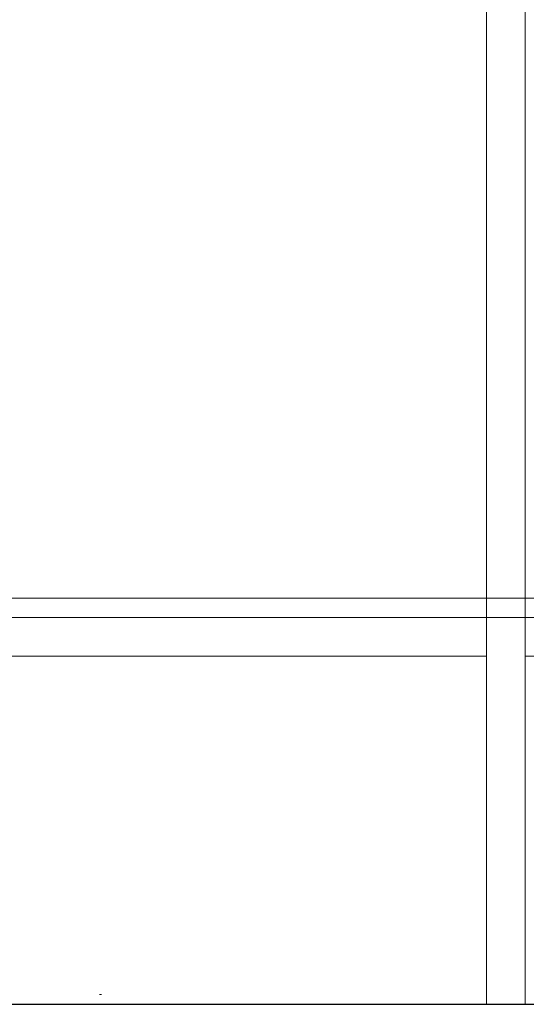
# Model space of a CAD drawing. Header units: millimetres. Extents: x 28291 to 177760, y -399809 to -170937.
# Tile 432 of 656: x 60346 to 60373, y -194641 to -194590. Entities that reach past the tile are written whole.
import ezdxf

# ---------------------------------------------------------------- set-up
doc = ezdxf.new("R2010")
doc.units = ezdxf.units.MM
doc.linetypes.add('DASHDOT', pattern=[25.4, 12.7, -6.35, 0, -6.35])
for name, color, linetype, lineweight in [('!! 0_ Istn-sciany', 3, 'Continuous', 30), ('!! 2_POSADZKA OBRYS', 181, 'Continuous', 0), ('0-osie-liniA', 14, 'DASHDOT', 5)]:
    doc.layers.add(name, color=color, linetype=linetype, lineweight=lineweight)
doc.layers.add('!! 1_drzwi-linia - zrealizowane', color=7, linetype='Continuous', lineweight=5, true_color=0x7a7a7a)
doc.layers.add('!! 2 ZABUDOWA GK-MDF', color=7, linetype='Continuous', lineweight=13, true_color=0x7a7a7a)

# ---------------------------------------------------------------- blocks, each defined once
blk = doc.blocks.new('BLOK OSI')
at = {"layer": '0-osie-liniA', "ltscale": 5}
blk.add_lwpolyline([(48639.25763, -194702.0883), (55442.2848, -194702.0883)], dxfattribs=at)

msp = doc.modelspace()

# ---------------------------------------------------------------- linework, layer by layer
at = {"layer": '!! 0_ Istn-sciany'}
msp.add_lwpolyline([(60216.56735, -194641.12813), (60472.56735, -194641.12813)], dxfattribs=at)
at = {"layer": '!! 2 ZABUDOWA GK-MDF'}
for points in [[(60370.56735, -194641.12813), (60370.56735, -194491.12813)], [(60372.56735, -194641.12813), (60372.56735, -194491.12813)], [(60270.56735, -194621.12813), (60370.56735, -194621.12813)], [(60372.56735, -194621.12813), (60472.56735, -194621.12813)], [(60270.56735, -194623.12813), (60370.56735, -194623.12813)], [(60372.56735, -194623.12813), (60472.56735, -194623.12813)]]:
    msp.add_lwpolyline(points, dxfattribs=at)
at = {"layer": '!! 2_POSADZKA OBRYS'}
for points in [[(60270.56735, -194621.12813), (60472.56735, -194621.12813), (60472.56735, -194505.12813), (60498.56735, -194505.12813), (60498.56735, -194353.12813), (60270.56735, -194353.12813), (60270.56735, -194368.12813), (60258.56735, -194368.12813), (60258.56735, -194470.12813), (60270.56735, -194470.12813)], [(60271.56735, -194620.12813), (60471.56735, -194620.12813), (60471.56735, -194504.12813), (60497.56735, -194504.12813), (60497.56735, -194354.12813), (60271.56735, -194354.12813), (60271.56735, -194369.12813), (60258.56735, -194369.12809), (60258.56735, -194469.12809), (60271.56735, -194469.12813)]]:
    msp.add_lwpolyline(points, close=True, dxfattribs=at)

# ---------------------------------------------------------------- block references
at = {"layer": '!! 1_drzwi-linia - zrealizowane'}
msp.add_blockref('BLOK OSI', (8819.85593, 61.46017), dxfattribs=at)

doc.saveas('drawing.dxf')
